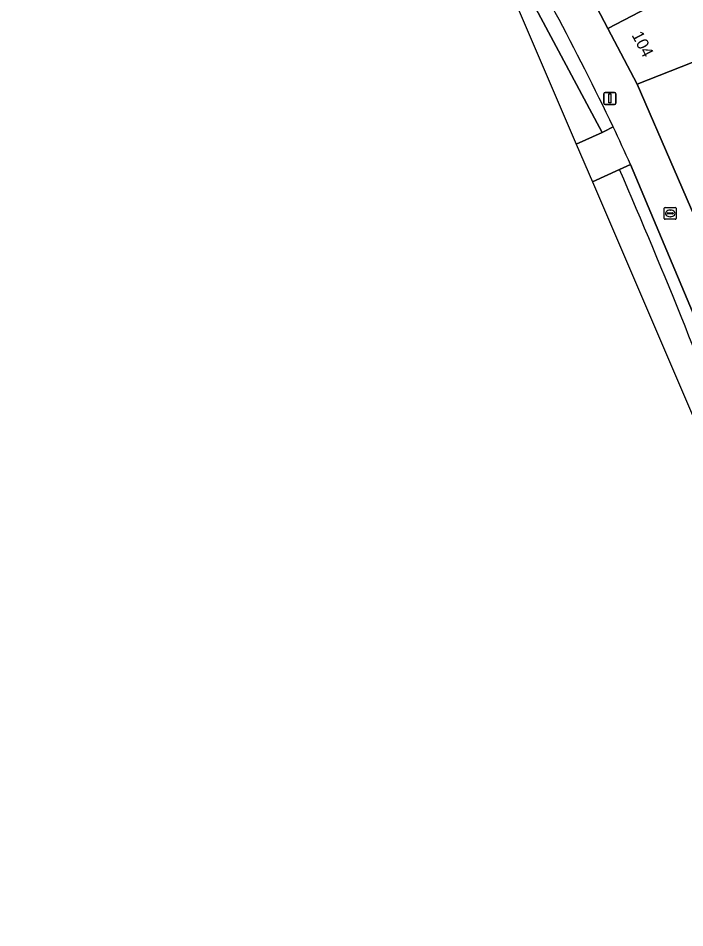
# Model space of a CAD drawing. Extents: x 160856 to 161310, y 384024 to 384878.
# Drawn here: x 161063.7 to 161119.8, y 384295.1 to 384371.7 of the extents above; entities that cross this region are included whole.
import ezdxf

# ---------------------------------------------------------------- set-up
doc = ezdxf.new("R2010")
doc.units = 0
for name, color, linetype in [('IMGEO_Brandkraan', 7, 'Continuous'), ('IMGEO_Fietspad_gesloten', 7, 'Continuous'), ('IMGEO_Fietspad_open', 7, 'Continuous'), ('IMGEO_Lichtmast', 7, 'Continuous'), ('IMGEO_Pand', 7, 'Continuous'), ('IMGEO_Pand_nummerreeks', 7, 'Continuous'), ('IMGEO_Voetpad_open', 7, 'Continuous')]:
    doc.layers.add(name, color=color, linetype=linetype)

msp = doc.modelspace()

# ---------------------------------------------------------------- linework, layer by layer
at = {"layer": 'IMGEO_Brandkraan'}
for p, q in [((161118.086, 384354.815), (161118.086, 384355.667)), ((161118.161, 384355.741), (161119.013, 384355.741)), ((161118.574, 384355.521), (161118.599, 384355.521)), ((161119.087, 384355.667), (161119.087, 384354.815)), ((161119.013, 384354.741), (161118.161, 384354.741)), ((161118.345, 384355.235), (161118.345, 384355.247)), ((161118.783, 384355.198), (161118.385, 384355.198)), ((161118.388, 384355.284), (161118.786, 384355.284)), ((161118.597, 384354.961), (161118.572, 384354.961)), ((161118.829, 384355.247), (161118.829, 384355.235))]:
    msp.add_line(p, q, dxfattribs=at)
for points in [[(161118.086, 384354.815), (161118.086, 384355.667)], [(161118.161, 384355.741), (161119.013, 384355.741)], [(161119.087, 384355.667), (161119.087, 384354.815)], [(161119.013, 384354.741), (161118.161, 384354.741)]]:
    msp.add_lwpolyline(points, dxfattribs=at)
for centre, radius, start, end in [((161118.163, 384355.665), 0.0765, 91.55205, 178.44795), ((161118.163, 384355.665), 0.0765, 91.55205, 178.44795), ((161119.011, 384355.665), 0.0765, 1.55205, 88.44795), ((161119.011, 384355.665), 0.0765, 1.55205, 88.44795), ((161118.163, 384354.817), 0.0765, 181.55205, 268.44795), ((161118.163, 384354.817), 0.0765, 181.55205, 268.44795), ((161118.385, 384355.244), 0.0403, 85.87752, 175.75265), ((161118.382, 384355.234), 0.0366, 178.93798, 274.71019), ((161118.786, 384355.241), 0.043, 264.86636, 352.45326), ((161118.79, 384355.246), 0.0386, 1.73085, 96.63898), ((161119.011, 384354.817), 0.0765, 271.55205, 358.44795), ((161119.011, 384354.817), 0.0765, 271.55205, 358.44795)]:
    msp.add_arc(centre, radius, start, end, dxfattribs=at)
for centre, major_axis, ratio, start_param, end_param in [((161118.573, 384355.241), (-0.387, 0.002), 0.722429, 4.712389, 7.853982), ((161118.598, 384355.241), (-0.39, 0.002), 0.717154, 1.570796, 4.712389)]:
    msp.add_ellipse(centre, major_axis=major_axis, ratio=ratio, start_param=start_param, end_param=end_param, dxfattribs=at)
at = {"layer": 'IMGEO_Fietspad_gesloten'}
for points in [[(161070.245, 384433.902), (161065.64, 384441.67), (161064.671, 384443.305), (161063.662, 384442.699), (161082.105, 384411.951), (161105.789, 384372.466), (161110.674, 384361.063)], [(161110.674, 384361.063), (161112.849, 384362.057), (161112.857, 384362.06), (161102.724, 384381.028), (161091.987, 384399.041), (161087.193, 384406.722), (161082.056, 384414.64)], [(161114.316, 384358.942), (161112.031, 384357.896), (161127.696, 384321.331), (161130.392, 384305.052), (161130.473, 384295.252), (161130.552, 384285.673)]]:
    msp.add_lwpolyline(points, dxfattribs=at)
msp.add_arc((160641.225, 384153.666), 515.706, 20.27677, 23.45619, dxfattribs=at)
at = {"layer": 'IMGEO_Fietspad_open'}
for points in [[(161082.056, 384414.64), (161087.193, 384406.722), (161091.987, 384399.041), (161102.724, 384381.028), (161112.857, 384362.06), (161113.016, 384362.133), (161113.775, 384362.52)], [(161113.775, 384362.52), (161113.016, 384362.133), (161112.857, 384362.06), (161112.849, 384362.057), (161110.674, 384361.063), (161112.031, 384357.896)], [(161112.031, 384357.896), (161114.316, 384358.942), (161115.245, 384359.367)], [(161123.508, 384339.684), (161115.245, 384359.367), (161114.316, 384358.942)]]:
    msp.add_lwpolyline(points, dxfattribs=at)
for centre, radius, start, end in [((160906.223, 384263.811), 229.829, 25.43527, 30.82968), ((160916.291, 384268.529), 218.71, 24.54032, 25.45168), ((160641.225, 384153.666), 515.706, 20.27677, 23.45619)]:
    msp.add_arc(centre, radius, start, end, dxfattribs=at)
at = {"layer": 'IMGEO_Lichtmast'}
for p, q in [((161113.101, 384365.425), (161113.891, 384365.425)), ((161113.891, 384365.425), (161113.101, 384365.425)), ((161113.001, 384364.525), (161113.001, 384365.325)), ((161113.001, 384365.325), (161113.001, 384364.525)), ((161113.991, 384365.325), (161113.991, 384364.525)), ((161113.991, 384364.525), (161113.991, 384365.325)), ((161113.891, 384364.425), (161113.101, 384364.425)), ((161113.101, 384364.425), (161113.891, 384364.425))]:
    msp.add_line(p, q, dxfattribs=at)
msp.add_lwpolyline([(161113.421, 384365.3), (161113.571, 384365.3), (161113.571, 384364.55), (161113.421, 384364.55), (161113.421, 384365.3)], dxfattribs=at)
for centre, start, end in [((161113.101, 384365.325), 90, 180), ((161113.101, 384365.325), 90, 180), ((161113.891, 384365.325), 0, 90), ((161113.891, 384365.325), 360, 90), ((161113.101, 384364.525), 180, 270), ((161113.101, 384364.525), 180, 270), ((161113.891, 384364.525), 270, 0), ((161113.891, 384364.525), 270, 0)]:
    msp.add_arc(centre, 0.1, start, end, dxfattribs=at)
at = {"layer": 'IMGEO_Pand'}
for points in [[(161125.508, 384377.2), (161133.875, 384381.638), (161131.288, 384384.761), (161130.813, 384385.334), (161123.795, 384381.663), (161111.124, 384375.035), (161113.323, 384370.829)], [(161122.916, 384371.04), (161136.648, 384378.337), (161136.053, 384379.045), (161133.875, 384381.638), (161125.508, 384377.2), (161113.323, 384370.829), (161115.785, 384366.119), (161124.287, 384369.464), (161124.335, 384369.483), (161123.867, 384370.542), (161123.357, 384370.305)], [(161124.436, 384369.122), (161124.287, 384369.464), (161115.785, 384366.119), (161122.031, 384351.759), (161130.449, 384355.35), (161130.366, 384355.541)]]:
    msp.add_lwpolyline(points, close=True, dxfattribs=at)
at = {"layer": 'IMGEO_Voetpad_open'}
for points in [[(161132.777, 384307.558), (161136.93, 384307.974), (161135.512, 384309.231), (161135.057, 384316.787), (161134.682, 384321.856), (161134.328, 384327.656), (161133.903, 384328.57), (161131.631, 384327.67), (161128.456, 384335.969), (161125.225, 384344.414), (161122.031, 384351.759), (161115.785, 384366.119), (161113.323, 384370.829), (161111.124, 384375.035), (161109.392, 384378.348), (161108.604, 384379.661), (161104.277, 384386.876)], [(161115.245, 384359.367), (161123.508, 384339.684), (161125.78, 384333.006)]]:
    msp.add_lwpolyline(points, dxfattribs=at)
for centre, radius, start, end in [((160906.223, 384263.811), 229.829, 25.43527, 30.82968), ((160916.291, 384268.529), 218.71, 24.54032, 25.45168)]:
    msp.add_arc(centre, radius, start, end, dxfattribs=at)

# ---------------------------------------------------------------- texts
at = {"layer": 'IMGEO_Pand_nummerreeks'}
msp.add_text('104', height=1, rotation=297.59917, dxfattribs=at).set_placement((161115.307, 384370.272))

doc.saveas('drawing.dxf')
